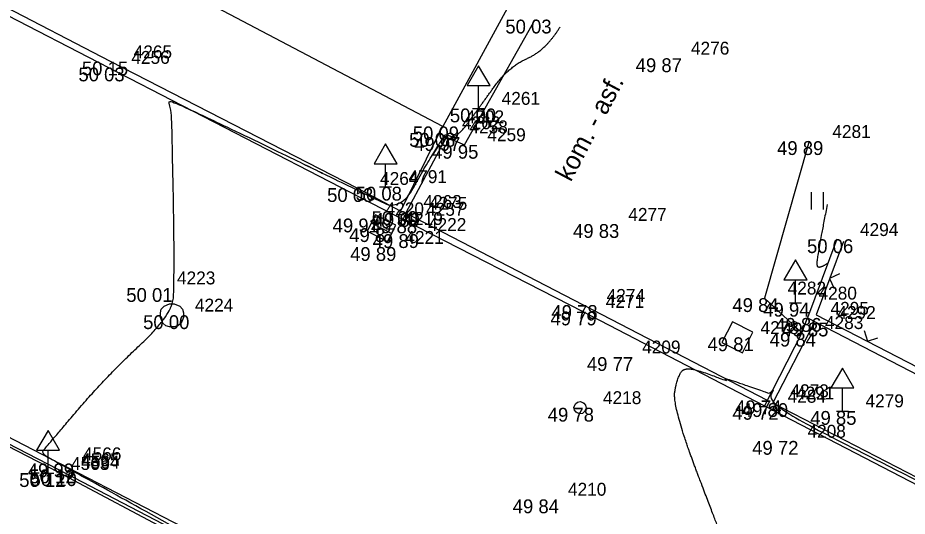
# Model space of a CAD drawing. Extents: x -704017 to -701500, y -1008977 to -1008450.
# Drawn here: x -701778.61 to -701759.29, y -1008939.65 to -1008928.82 of the extents above; entities that cross this region are included whole.
import ezdxf

# ---------------------------------------------------------------- set-up
doc = ezdxf.new("R2010")
doc.units = 0
for name, color, linetype in [('Z_body', 7, 'Continuous'), ('Z_body_cisla', 7, 'Continuous'), ('Z_body_vysky', 7, 'Continuous'), ('Z_budovy', 7, 'Continuous'), ('Z_dopravni_znaceni', 7, 'Continuous'), ('Z_komunikace', 7, 'Continuous'), ('Z_obruby', 7, 'Continuous'), ('Z_oploceni', 7, 'Continuous'), ('Z_popis', 7, 'Continuous'), ('Z_rozhrani_ploch', 7, 'Continuous'), ('Z_site_znaky_kanalizace', 7, 'Continuous'), ('Z_site_znaky_nerozlisene', 7, 'Continuous'), ('Z_site_znaky_vodovod', 7, 'Continuous'), ('Z_vrstevnice_hlavni', 7, 'Continuous'), ('Z_vrstevnice_vedlejsi', 7, 'Continuous'), ('Z_zabradli', 7, 'Continuous')]:
    doc.layers.add(name, color=color, linetype=linetype)

# ---------------------------------------------------------------- blocks, each defined once
blk = doc.blocks.new('POINT_DISPLAY')
blk.add_line((0, 0), (0, 0))
blk = doc.blocks.new('Z212')
for p, q in [((-0.17, 0.17), (0, 0)), ((0, 0), (0.17, 0.17))]:
    blk.add_line(p, q)
blk = doc.blocks.new('Z306')
for p, q in [((-0.13, 0.17), (-0.13, -0.2)), ((0.13, 0.17), (0.13, -0.2))]:
    blk.add_line(p, q)
blk = doc.blocks.new('Z527')
for p, q in [((0, 0.93), (-0.25, 0.5)), ((0.25, 0.5), (0, 0.93)), ((-0.25, 0.5), (0.25, 0.5)), ((0, 0), (0, 0.5)), ((-0.13, 0), (0.13, 0))]:
    blk.add_line(p, q)
blk = doc.blocks.new('Z620')
for p, q in [((-0.23, 0.13), (-0.17, 0.2)), ((-0.17, 0.2), (-0.05, 0.25)), ((-0.05, 0.25), (0.05, 0.25)), ((0.05, 0.25), (0.17, 0.2)), ((0.17, 0.2), (0.23, 0.13)), ((-0.25, 0.05), (-0.23, 0.13)), ((-0.25, -0.05), (-0.25, 0.05)), ((0.23, 0.13), (0.25, 0.05)), ((0.25, 0.05), (0.25, -0.05)), ((-0.2, -0.17), (-0.25, -0.05)), ((-0.13, -0.23), (-0.2, -0.17)), ((0.2, -0.17), (0.13, -0.23)), ((0.25, -0.05), (0.2, -0.17)), ((-0.05, -0.25), (-0.13, -0.23)), ((0.05, -0.25), (-0.05, -0.25)), ((0.13, -0.23), (0.05, -0.25))]:
    blk.add_line(p, q)
blk = doc.blocks.new('Z38')
for p, q in [((0.25, 0.2), (-0.25, 0.2)), ((-0.25, 0.2), (-0.25, -0.2)), ((0.25, -0.2), (0.25, 0.2)), ((-0.25, 0), (0.25, 0)), ((-0.25, -0.2), (0.25, -0.2))]:
    blk.add_line(p, q)
blk = doc.blocks.new('Z608')
for p, q in [((0.25, 0.25), (-0.25, 0.25)), ((-0.25, 0.25), (-0.25, -0.25)), ((0.25, -0.25), (0.25, 0.25)), ((-0.25, -0.25), (0.25, -0.25))]:
    blk.add_line(p, q)
blk = doc.blocks.new('Z614')
for p, q in [((-0.13, 0.03), (-0.1, 0.08)), ((-0.13, -0.03), (-0.13, 0.03)), ((-0.1, 0.08), (-0.08, 0.1)), ((-0.08, 0.1), (-0.03, 0.13)), ((-0.03, 0.13), (0.03, 0.13)), ((0.03, 0.13), (0.08, 0.1)), ((0.08, 0.1), (0.1, 0.08)), ((0.1, 0.08), (0.13, 0.03)), ((0.13, 0.03), (0.13, -0.03)), ((-0.1, -0.08), (-0.13, -0.03)), ((-0.08, -0.1), (-0.1, -0.08)), ((-0.03, -0.13), (-0.08, -0.1)), ((0.03, -0.13), (-0.03, -0.13)), ((0.08, -0.1), (0.03, -0.13)), ((0.1, -0.08), (0.08, -0.1)), ((0.13, -0.03), (0.1, -0.08))]:
    blk.add_line(p, q)

msp = doc.modelspace()

# ---------------------------------------------------------------- linework, layer by layer
at = {"layer": 'Z_budovy'}
for p, q in [((-701769.38, -1008931.18), (-701775.15, -1008928.14)), ((-701767.73, -1008928.16), (-701769.38, -1008931.18))]:
    msp.add_line(p, q, dxfattribs=at)
at = {"layer": 'Z_komunikace'}
for p, q in [((-701786.47, -1008924.83), (-701776.64, -1008929.9)), ((-701768.91, -1008931.58), (-701767.37, -1008928.86)), ((-701776.64, -1008929.9), (-701770.24, -1008933.2)), ((-701792.33, -1008930.94), (-701777.69, -1008938.5)), ((-701769.46, -1008931.32), (-701769.38, -1008931.18)), ((-701770.18, -1008933.06), (-701769.3, -1008931.41)), ((-701769.3, -1008931.41), (-701768.91, -1008931.58)), ((-701761.42, -1008931.5), (-701762.39, -1008934.91)), ((-701770.24, -1008933.2), (-701770.18, -1008933.06)), ((-701762.39, -1008934.91), (-701761.58, -1008935.66)), ((-701761.58, -1008935.66), (-701761.46, -1008935.34)), ((-701761.58, -1008935.66), (-701762.39, -1008937.25)), ((-701762.39, -1008937.25), (-701754.25, -1008941.48)), ((-701766.14, -1008944.47), (-701777.69, -1008938.5))]:
    msp.add_line(p, q, dxfattribs=at)
at = {"layer": 'Z_obruby'}
for p, q in [((-701776.59, -1008929.77), (-701786.41, -1008924.69)), ((-701771.24, -1008932.52), (-701776.59, -1008929.77)), ((-701777.73, -1008938.63), (-701794.29, -1008930.07)), ((-701769.46, -1008931.32), (-701770.3, -1008933.02)), ((-701769.46, -1008931.32), (-701769.3, -1008931.41)), ((-701770.3, -1008933.02), (-701771.24, -1008932.52)), ((-701766.32, -1008935.06), (-701770.18, -1008933.06)), ((-701762.33, -1008937.13), (-701766.32, -1008935.06)), ((-701762.21, -1008937.19), (-701761.31, -1008935.44)), ((-701761.31, -1008935.44), (-701761.31, -1008935.44)), ((-701754.17, -1008941.35), (-701762.21, -1008937.19)), ((-701766.25, -1008944.59), (-701777.73, -1008938.63))]:
    msp.add_line(p, q, dxfattribs=at)
at = {"layer": 'Z_oploceni'}
for p, q in [((-701760.82, -1008933.63), (-701761.46, -1008935.34)), ((-701760.68, -1008933.68), (-701761.27, -1008935.27)), ((-701761.27, -1008935.27), (-701753.6, -1008939.24)), ((-701761.46, -1008935.34), (-701753.67, -1008939.37))]:
    msp.add_line(p, q, dxfattribs=at)
at = {"layer": 'Z_rozhrani_ploch'}
for p, q in [((-701770.24, -1008933.2), (-701766.34, -1008935.2)), ((-701766.34, -1008935.2), (-701762.39, -1008937.25))]:
    msp.add_line(p, q, dxfattribs=at)
at = {"layer": 'Z_vrstevnice_hlavni'}
for points in [[(-701773.917, -1008946.336), (-701772.994, -1008945.165), (-701772.717, -1008944.806), (-701772.54, -1008944.05), (-701772.6, -1008942.967), (-701773, -1008941.33), (-701773.298, -1008941.037), (-701772.919, -1008941.213), (-701773.425, -1008940.865), (-701777.693, -1008938.51), (-701778.097, -1008938.29), (-701778.007, -1008938.16), (-701776.67, -1008936.595), (-701775.26, -1008935.28), (-701775.197, -1008934.539), (-701775.26, -1008930.72), (-701775.36, -1008930.56), (-701771.04, -1008932.656), (-701770.3, -1008933.02), (-701769.763, -1008932.053), (-701769.344, -1008931.385), (-701769.32, -1008931.353), (-701769.078, -1008931.437), (-701768.6, -1008930.79), (-701767.948, -1008929.88), (-701767.142, -1008929.526), (-701766.83, -1008929.018)], [(-701761.032, -1008932.878), (-701761.248, -1008933.979), (-701761.27, -1008934.32), (-701761.012, -1008934.143)]]:
    msp.add_open_spline(points, degree=2, dxfattribs=at)
at = {"layer": 'Z_vrstevnice_vedlejsi'}
msp.add_open_spline([(-701769.899, -1008950.059), (-701768.664, -1008948.956), (-701768.627, -1008948.627), (-701767.71, -1008946.95), (-701766.213, -1008946.527), (-701765.784, -1008945.843), (-701765.756, -1008945.812), (-701766.056, -1008944.974), (-701766.195, -1008944.53), (-701768.131, -1008943.441), (-701767.426, -1008943.743), (-701766.81, -1008943.718), (-701766.285, -1008943.142), (-701766.013, -1008942.708), (-701764.115, -1008941.802), (-701763.403, -1008941.23), (-701763.197, -1008940.343), (-701763.305, -1008940.153), (-701764.395, -1008937.27), (-701764.286, -1008936.614), (-701764.083, -1008936.371), (-701763.132, -1008936.744), (-701763.328, -1008936.613), (-701762.423, -1008936.934), (-701762.255, -1008936.983), (-701762.188, -1008936.853), (-701762.323, -1008937.228), (-701759.557, -1008938.62), (-701754.183, -1008941.372), (-701753.284, -1008941.824), (-701752.163, -1008942.388), (-701752.25, -1008942.19), (-701751.587, -1008942.205), (-701748.992, -1008941.797)], degree=2, dxfattribs=at)
at = {"layer": 'Z_zabradli'}
for p, q in [((-701777.73, -1008938.69), (-701791.57, -1008931.57)), ((-701769.31, -1008943.15), (-701777.73, -1008938.69))]:
    msp.add_line(p, q, dxfattribs=at)

# ---------------------------------------------------------------- block references
at = {"layer": 'Z_body'}
for p in [(-701767.37, -1008928.86), (-701776.59, -1008929.77), (-701764.49, -1008929.7), (-701776.64, -1008929.9), (-701768.6, -1008930.79), (-701769.38, -1008931.18), (-701769.46, -1008931.32), (-701769.3, -1008931.41), (-701768.91, -1008931.58), (-701761.42, -1008931.5), (-701771.24, -1008932.52), (-701770.62, -1008932.49), (-701770.3, -1008933.02), (-701770.18, -1008933.06), (-701771.12, -1008933.18), (-701770.24, -1008933.2), (-701765.85, -1008933.3), (-701770.71, -1008933.39), (-701770.2, -1008933.52), (-701760.82, -1008933.63), (-701770.69, -1008933.8), (-701775.65, -1008934.69), (-701766.32, -1008935.06), (-701762.39, -1008934.91), (-701761.72, -1008935.01), (-701775.26, -1008935.28), (-701766.34, -1008935.2), (-701761.46, -1008935.34), (-701761.31, -1008935.44), (-701761.58, -1008935.66), (-701762.98, -1008935.76), (-701765.55, -1008936.19), (-701762.33, -1008937.13), (-701762.21, -1008937.19), (-701766.4, -1008937.29), (-701762.39, -1008937.25), (-701760.7, -1008937.36), (-701761.96, -1008938.01), (-701777.69, -1008938.5), (-701777.95, -1008938.71), (-701777.73, -1008938.63), (-701777.73, -1008938.69), (-701767.16, -1008939.28)]:
    msp.add_blockref('POINT_DISPLAY', p, dxfattribs=at)
at = {"layer": 'Z_dopravni_znaceni'}
for p in [(-701768.6, -1008930.79), (-701770.62, -1008932.49), (-701761.72, -1008935.01), (-701760.7, -1008937.36), (-701777.95, -1008938.71)]:
    msp.add_blockref('Z527', p, dxfattribs=at)
at = {"layer": 'Z_oploceni'}
for p, rotation in [((-701760.98, -1008934.48), -110.50000000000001), ((-701760.16, -1008935.84), -27.39999999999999)]:
    msp.add_blockref('Z212', p, dxfattribs=dict(at, rotation=rotation))
at = {"layer": 'Z_popis'}
msp.add_blockref('Z306', (-701761.25, -1008932.78), dxfattribs=at)
at = {"layer": 'Z_site_znaky_kanalizace', "rotation": -27.000000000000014}
msp.add_blockref('Z38', (-701770.71, -1008933.39), dxfattribs=at)
at = {"layer": 'Z_site_znaky_kanalizace'}
msp.add_blockref('Z620', (-701775.26, -1008935.28), dxfattribs=at)
at = {"layer": 'Z_site_znaky_nerozlisene', "rotation": -27.000000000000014}
msp.add_blockref('Z608', (-701762.98, -1008935.76), dxfattribs=at)
at = {"layer": 'Z_site_znaky_vodovod', "rotation": 10.799999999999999}
msp.add_blockref('Z614', (-701766.4, -1008937.29), dxfattribs=at)

# ---------------------------------------------------------------- texts
at = {"layer": 'Z_body_cisla'}
for s, p in [('4265', (-701776.09, -1008929.7)), ('4276', (-701763.99, -1008929.62)), ('4256', (-701776.14, -1008929.82)), ('4261', (-701768.1, -1008930.71)), ('4302', (-701768.88, -1008931.11)), ('4262', (-701768.96, -1008931.24)), ('4258', (-701768.8, -1008931.33)), ('4259', (-701768.41, -1008931.5)), ('4281', (-701760.92, -1008931.43)), ('4264', (-701770.74, -1008932.45)), ('4791', (-701770.12, -1008932.41)), ('4263', (-701769.8, -1008932.95)), ('4275', (-701769.68, -1008932.99)), ('4220', (-701770.62, -1008933.11)), ('4257', (-701769.74, -1008933.12)), ('4277', (-701765.35, -1008933.23)), ('4219', (-701770.21, -1008933.32)), ('4222', (-701769.7, -1008933.45)), ('4294', (-701760.32, -1008933.56)), ('4221', (-701770.19, -1008933.73)), ('4223', (-701775.15, -1008934.61)), ('4282', (-701761.89, -1008934.83)), ('4280', (-701761.22, -1008934.94)), ('4271', (-701765.84, -1008935.12)), ('4274', (-701765.82, -1008934.99)), ('4224', (-701774.76, -1008935.2)), ('4295', (-701760.96, -1008935.27)), ('4292', (-701760.81, -1008935.36)), ('4278', (-701762.48, -1008935.69)), ('4283', (-701761.08, -1008935.58)), ('4209', (-701765.05, -1008936.11)), ('4273', (-701761.83, -1008937.06)), ('4291', (-701761.71, -1008937.11)), ('4218', (-701765.9, -1008937.21)), ('4284', (-701761.89, -1008937.18)), ('4279', (-701760.2, -1008937.28)), ('4208', (-701761.46, -1008937.94)), ('4566', (-701777.19, -1008938.43)), ('4563', (-701777.45, -1008938.64)), ('4565', (-701777.23, -1008938.56)), ('4564', (-701777.23, -1008938.61)), ('4210', (-701766.66, -1008939.2))]:
    msp.add_text(s, height=0.28, dxfattribs=at).set_placement(p)
at = {"layer": 'Z_body_vysky'}
for s, p in [('50 03', (-701768.02, -1008929.16)), ('50 15', (-701777.215, -1008930.07)), ('49 87', (-701765.19, -1008930)), ('50 03', (-701777.29, -1008930.2)), ('50 00', (-701769.225, -1008931.09)), ('50 09', (-701770.03, -1008931.48)), ('50 08', (-701770.11, -1008931.62)), ('49 97', (-701770, -1008931.71)), ('49 95', (-701769.61, -1008931.88)), ('49 89', (-701762.12, -1008931.8)), ('50 03', (-701771.89, -1008932.82)), ('50 08', (-701771.27, -1008932.79)), ('50 00', (-701770.925, -1008933.32)), ('49 89', (-701770.88, -1008933.36)), ('49 91', (-701771.77, -1008933.48)), ('49 88', (-701770.94, -1008933.5)), ('49 83', (-701766.55, -1008933.6)), ('49 87', (-701771.41, -1008933.69)), ('49 89', (-701770.9, -1008933.82)), ('50 06', (-701761.47, -1008933.93)), ('49 89', (-701771.39, -1008934.1)), ('50 01', (-701776.25, -1008934.99)), ('49 78', (-701767.02, -1008935.36)), ('49 84', (-701763.09, -1008935.21)), ('49 94', (-701762.42, -1008935.31)), ('50 00', (-701775.885, -1008935.58)), ('49 79', (-701767.04, -1008935.5)), ('49 86', (-701762.16, -1008935.64)), ('49 85', (-701762.01, -1008935.74)), ('49 84', (-701762.28, -1008935.96)), ('49 81', (-701763.63, -1008936.06)), ('49 77', (-701766.25, -1008936.49)), ('49 74', (-701763.03, -1008937.43)), ('49 80', (-701762.885, -1008937.49)), ('49 78', (-701767.1, -1008937.59)), ('49 72', (-701763.09, -1008937.55)), ('49 85', (-701761.4, -1008937.66)), ('49 72', (-701762.66, -1008938.31)), ('49 99', (-701778.39, -1008938.8)), ('50 12', (-701778.575, -1008939.01)), ('50 12', (-701778.355, -1008938.93)), ('50 10', (-701778.33, -1008938.99)), ('49 84', (-701767.86, -1008939.58))]:
    msp.add_text(s, height=0.3, dxfattribs=at).set_placement(p)
at = {"layer": 'Z_popis'}
msp.add_text('kom. - asf.', height=0.4, rotation=62.1, dxfattribs=at).set_placement((-701766.6, -1008932.4))

doc.saveas('drawing.dxf')
